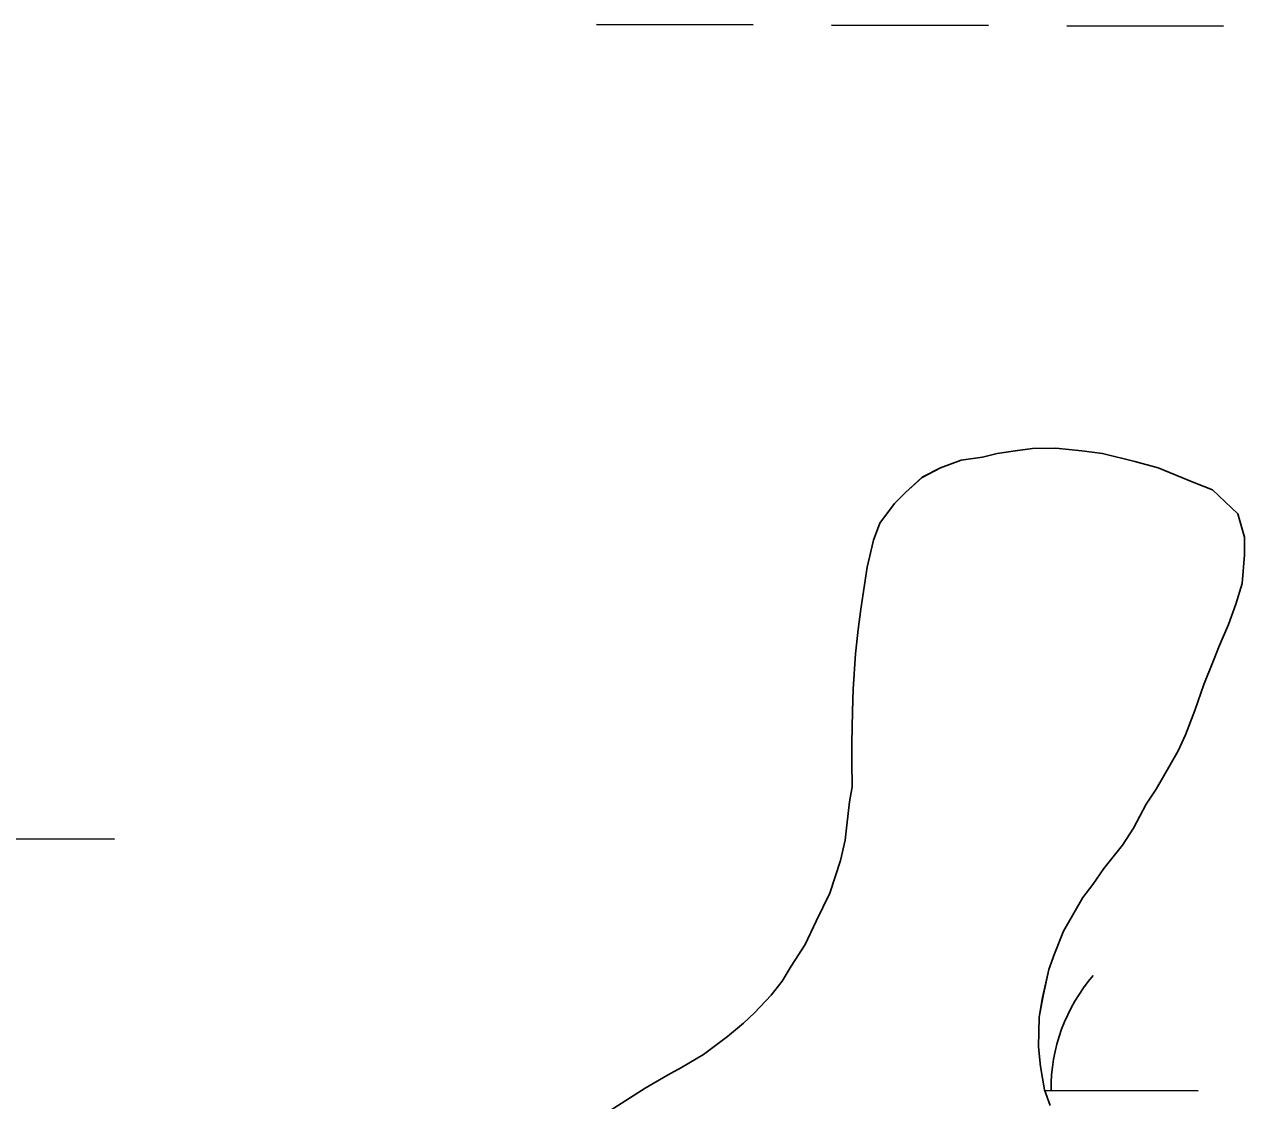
# Model space of a CAD drawing. Extents: x 3161665 to 3199565, y 885729 to 911164.
# Drawn here: x 3166823.8 to 3167072.8, y 891880.4 to 892100 of the extents above; entities that cross this region are included whole.
import ezdxf

# ---------------------------------------------------------------- set-up
doc = ezdxf.new("R2010")
doc.units = 0
for name, color, linetype in [('V-SITE-VEGE', 7, 'Continuous'), ('V-TOPO-SHOR', 7, 'Continuous'), ('V-WETL-SWMP', 7, 'Continuous')]:
    doc.layers.add(name, color=color, linetype=linetype)

msp = doc.modelspace()

# ---------------------------------------------------------------- linework, layer by layer
at = {"layer": 'V-SITE-VEGE'}
for p, q in [((3167019.32, 892011.66), (3167022.35, 892012.45)), ((3167022.35, 892012.45), (3167026.53, 892013.05)), ((3167026.53, 892013.05), (3167029.56, 892013.46)), ((3167029.56, 892013.46), (3167034.31, 892013.5)), ((3167034.31, 892013.5), (3167039.63, 892012.97)), ((3167039.63, 892012.97), (3167043.81, 892012.44)), ((3167043.81, 892012.44), (3167050.47, 892010.78)), ((3167007.01, 892007.58), (3167010.79, 892009.51)), ((3167010.79, 892009.51), (3167014.96, 892011.06)), ((3167014.96, 892011.06), (3167019.32, 892011.66)), ((3167050.47, 892010.78), (3167055.23, 892009.49)), ((3167055.23, 892009.49), (3167062.47, 892006.52)), ((3167003.62, 892004.51), (3167007.01, 892007.58)), ((3167001.36, 892002.21), (3167003.62, 892004.51)), ((3167062.47, 892006.52), (3167066.27, 892005.03)), ((3167066.27, 892005.03), (3167071.44, 892000.13)), ((3166998.36, 891998.2), (3167001.36, 892002.21)), ((3167071.44, 892000.13), (3167072.81, 891995.4)), ((3166997.06, 891994.77), (3166998.36, 891998.2)), ((3166995.77, 891989.25), (3166997.06, 891994.77)), ((3167072.81, 891995.4), (3167072.84, 891991.79)), ((3167072.84, 891991.79), (3167072.32, 891985.9)), ((3166994.52, 891980.7), (3166995.77, 891989.25)), ((3167072.32, 891985.9), (3167071.02, 891981.71)), ((3166993.98, 891976.52), (3166994.52, 891980.7)), ((3167071.02, 891981.71), (3167069.54, 891977.53)), ((3167069.54, 891977.53), (3167067.68, 891973.14)), ((3166993.45, 891971.58), (3166993.98, 891976.52)), ((3167067.68, 891973.14), (3167066.38, 891969.9)), ((3166992.94, 891964.36), (3166993.45, 891971.58)), ((3167066.38, 891969.9), (3167064.51, 891965.33)), ((3167064.51, 891965.33), (3167062.66, 891960)), ((3166992.79, 891959.8), (3166992.94, 891964.36)), ((3166992.65, 891953.34), (3166992.79, 891959.8)), ((3167062.66, 891960), (3167060.8, 891955.05)), ((3167060.8, 891955.05), (3167059.31, 891951.81)), ((3166992.68, 891949.55), (3166992.65, 891953.34)), ((3166992.73, 891944.42), (3166992.68, 891949.55)), ((3167059.31, 891951.81), (3167057.62, 891948.94)), ((3167057.62, 891948.94), (3167054.82, 891943.98)), ((3166992.18, 891941.38), (3166992.73, 891944.42)), ((3167054.82, 891943.98), (3167052.75, 891940.93)), ((3166991.65, 891936.63), (3166992.18, 891941.38)), ((3167052.75, 891940.93), (3167050.14, 891935.97)), ((3166991.29, 891933.58), (3166991.65, 891936.63)), ((3167050.14, 891935.97), (3167047.89, 891932.53)), ((3166990.38, 891929.4), (3166991.29, 891933.58)), ((3167047.89, 891932.53), (3167044.13, 891927.76)), ((3166988.16, 891922.74), (3166990.38, 891929.4)), ((3167044.13, 891927.76), (3167041.88, 891924.51)), ((3166985.36, 891917.02), (3166988.16, 891922.74)), ((3167041.88, 891924.51), (3167039.81, 891921.83)), ((3167039.81, 891921.83), (3167035.88, 891914.97)), ((3166983.12, 891912.25), (3166985.36, 891917.02)), ((3167035.88, 891914.97), (3167034.02, 891910.39)), ((3166980.31, 891907.86), (3166983.12, 891912.25)), ((3167034.02, 891910.39), (3167032.91, 891907.16)), ((3166978.43, 891904.81), (3166980.31, 891907.86)), ((3166976.18, 891901.94), (3166978.43, 891904.81)), ((3167032.91, 891907.16), (3167031.62, 891901.45)), ((3166972.79, 891898.31), (3166976.18, 891901.94)), ((3167031.62, 891901.45), (3167030.9, 891897.46)), ((3166970.53, 891896.2), (3166972.79, 891898.31)), ((3167030.9, 891897.46), (3167030.76, 891891.38)), ((3166967.32, 891893.51), (3166970.53, 891896.2)), ((3166962.42, 891889.86), (3166967.32, 891893.51)), ((3166957.88, 891887.17), (3166962.42, 891889.86)), ((3167030.76, 891891.38), (3167031.17, 891887.4)), ((3167031.17, 891887.4), (3167031.97, 891882.65)), ((3166950.51, 891882.93), (3166955.05, 891885.63)), ((3166955.05, 891885.63), (3166957.88, 891887.17)), ((3166946.55, 891880.43), (3166950.51, 891882.93)), ((3167031.97, 891882.65), (3167033.14, 891879.44)), ((3166940.5, 891876.58), (3166946.55, 891880.43))]:
    msp.add_line(p, q, dxfattribs=at)
at = {"layer": 'V-TOPO-SHOR'}
msp.add_lwpolyline([(3167033.14, 891879.44), (3167031.97, 891882.65), (3167031.17, 891887.4), (3167030.76, 891891.38), (3167030.9, 891897.46), (3167031.63, 891901.45), (3167032.91, 891907.16), (3167034.02, 891910.39), (3167035.88, 891914.97), (3167039.81, 891921.83), (3167041.88, 891924.51), (3167044.13, 891927.76), (3167047.89, 891932.53), (3167050.14, 891935.97), (3167052.75, 891940.93), (3167054.82, 891943.98), (3167057.62, 891948.94), (3167059.31, 891951.81), (3167060.8, 891955.05), (3167062.66, 891960), (3167064.51, 891965.33), (3167066.38, 891969.9), (3167067.68, 891973.14), (3167069.54, 891977.52), (3167071.02, 891981.71), (3167072.32, 891985.9), (3167072.84, 891991.79), (3167072.81, 891995.4), (3167071.44, 892000.13), (3167066.27, 892005.03), (3167062.47, 892006.52), (3167055.23, 892009.49), (3167050.47, 892010.78), (3167043.81, 892012.44), (3167039.63, 892012.97), (3167034.31, 892013.5), (3167029.56, 892013.46), (3167026.53, 892013.05), (3167022.35, 892012.45), (3167019.32, 892011.66), (3167014.96, 892011.06), (3167010.79, 892009.51), (3167007.01, 892007.58), (3167003.62, 892004.51), (3167001.36, 892002.21), (3166998.36, 891998.2), (3166997.06, 891994.77), (3166995.77, 891989.25), (3166994.52, 891980.7), (3166993.98, 891976.52), (3166993.45, 891971.58), (3166992.94, 891964.36), (3166992.79, 891959.8), (3166992.65, 891953.34), (3166992.68, 891949.55), (3166992.73, 891944.42), (3166992.18, 891941.38), (3166991.65, 891936.63), (3166991.29, 891933.58), (3166990.38, 891929.4), (3166988.16, 891922.74), (3166985.36, 891917.02), (3166983.12, 891912.25), (3166980.31, 891907.86), (3166978.43, 891904.81), (3166976.18, 891901.94), (3166972.79, 891898.31), (3166970.53, 891896.2), (3166967.32, 891893.51), (3166962.42, 891889.86), (3166957.88, 891887.17), (3166955.05, 891885.63), (3166950.51, 891882.93), (3166946.55, 891880.43), (3166940.5, 891876.58)], dxfattribs=at)
at = {"layer": 'V-WETL-SWMP'}
for p, q in [((3166940.54, 892099.97), (3166972.54, 892099.88)), ((3166988.54, 892099.84), (3167020.54, 892099.75)), ((3167036.54, 892099.71), (3167068.54, 892099.62)), ((3167022.35, 892012.45), (3167019.32, 892011.66)), ((3167026.52, 892013.05), (3167022.35, 892012.45)), ((3167029.56, 892013.46), (3167026.52, 892013.05)), ((3167034.31, 892013.5), (3167029.56, 892013.46)), ((3167039.63, 892012.97), (3167034.31, 892013.5)), ((3167043.81, 892012.44), (3167039.63, 892012.97)), ((3167050.47, 892010.78), (3167043.81, 892012.44)), ((3167010.79, 892009.5), (3167007.01, 892007.57)), ((3167014.96, 892011.06), (3167010.79, 892009.5)), ((3167019.32, 892011.66), (3167014.96, 892011.06)), ((3167055.22, 892009.49), (3167050.47, 892010.78)), ((3167062.46, 892006.51), (3167055.22, 892009.49)), ((3167007.01, 892007.57), (3167003.62, 892004.51)), ((3167003.62, 892004.51), (3167001.36, 892002.21)), ((3167066.27, 892005.03), (3167062.46, 892006.51)), ((3167071.44, 892000.13), (3167066.27, 892005.03)), ((3167001.36, 892002.21), (3166998.36, 891998.2)), ((3167072.81, 891995.4), (3167071.44, 892000.13)), ((3166998.36, 891998.2), (3166997.06, 891994.77)), ((3166997.06, 891994.77), (3166995.77, 891989.25)), ((3167072.84, 891991.79), (3167072.81, 891995.4)), ((3167072.32, 891985.9), (3167072.84, 891991.79)), ((3166995.77, 891989.25), (3166994.51, 891980.7)), ((3167071.02, 891981.71), (3167072.32, 891985.9)), ((3166994.51, 891980.7), (3166993.98, 891976.52)), ((3167069.54, 891977.52), (3167071.02, 891981.71)), ((3167067.68, 891973.14), (3167069.54, 891977.52)), ((3166993.98, 891976.52), (3166993.45, 891971.58)), ((3167066.37, 891969.9), (3167067.68, 891973.14)), ((3166993.45, 891971.58), (3166992.94, 891964.36)), ((3167064.51, 891965.33), (3167066.37, 891969.9)), ((3167062.66, 891960), (3167064.51, 891965.33)), ((3166992.94, 891964.36), (3166992.79, 891959.8)), ((3166992.79, 891959.8), (3166992.65, 891953.34)), ((3167060.8, 891955.04), (3167062.66, 891960)), ((3167059.31, 891951.8), (3167060.8, 891955.04)), ((3166992.65, 891953.34), (3166992.68, 891949.54)), ((3166992.68, 891949.54), (3166992.72, 891944.42)), ((3167057.62, 891948.94), (3167059.31, 891951.8)), ((3167054.82, 891943.98), (3167057.62, 891948.94)), ((3166992.72, 891944.42), (3166992.18, 891941.38)), ((3167052.75, 891940.93), (3167054.82, 891943.98)), ((3166992.18, 891941.38), (3166991.65, 891936.62)), ((3167050.14, 891935.97), (3167052.75, 891940.93)), ((3166991.65, 891936.62), (3166991.3, 891933.58)), ((3167047.89, 891932.53), (3167050.14, 891935.97)), ((3166810.17, 891933.83), (3166842.17, 891933.74)), ((3166991.3, 891933.58), (3166990.38, 891929.4)), ((3167044.13, 891927.75), (3167047.89, 891932.53)), ((3166990.38, 891929.4), (3166988.16, 891922.73)), ((3167041.88, 891924.51), (3167044.13, 891927.75)), ((3166988.16, 891922.73), (3166985.36, 891917.02)), ((3167039.81, 891921.83), (3167041.88, 891924.51)), ((3167035.88, 891914.97), (3167039.81, 891921.83)), ((3166985.36, 891917.02), (3166983.12, 891912.25)), ((3167034.02, 891910.39), (3167035.88, 891914.97)), ((3166983.12, 891912.25), (3166980.31, 891907.86)), ((3167032.91, 891907.16), (3167034.02, 891910.39)), ((3166980.31, 891907.86), (3166978.43, 891904.81)), ((3166978.43, 891904.81), (3166976.18, 891901.94)), ((3167031.62, 891901.45), (3167032.91, 891907.16)), ((3166976.18, 891901.94), (3166972.79, 891898.3)), ((3167030.9, 891897.46), (3167031.62, 891901.45)), ((3166972.79, 891898.3), (3166970.53, 891896.2)), ((3167030.76, 891891.38), (3167030.9, 891897.46)), ((3166970.53, 891896.2), (3166967.32, 891893.51)), ((3166967.32, 891893.51), (3166962.42, 891889.86)), ((3166962.42, 891889.86), (3166957.88, 891887.17)), ((3167031.17, 891887.39), (3167030.76, 891891.38)), ((3167031.97, 891882.65), (3167031.17, 891887.39)), ((3166955.05, 891885.63), (3166950.51, 891882.93)), ((3166957.88, 891887.17), (3166955.05, 891885.63)), ((3166950.51, 891882.93), (3166946.55, 891880.43)), ((3167033.14, 891879.44), (3167031.97, 891882.65)), ((3167032.04, 891882.48), (3167063.35, 891882.39))]:
    msp.add_line(p, q, dxfattribs=at)
msp.add_arc((3167068.59, 891882.85), 35.25, 139.0698, 180.6135, dxfattribs=at)

doc.saveas('drawing.dxf')
